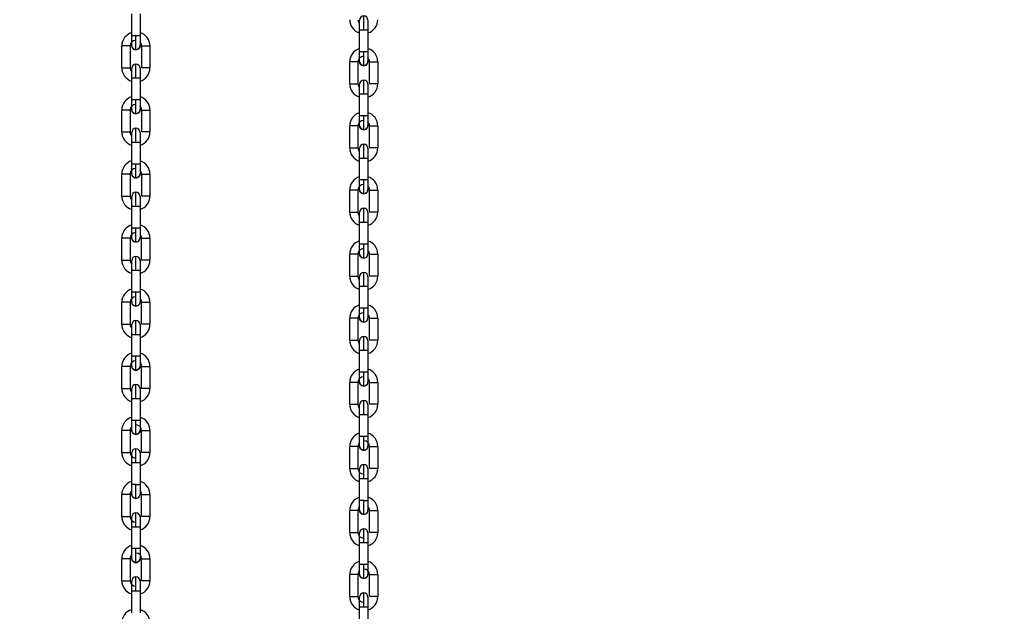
# Model space of a CAD drawing. Header units: inches. Extents: x 170 to 288, y 234 to 248.
# Tile 439 of 480: x 260.326 to 260.95, y 242.446 to 242.821. Entities that reach past the tile are written whole.
import ezdxf

# ---------------------------------------------------------------- set-up
doc = ezdxf.new("R2010")
doc.units = ezdxf.units.IN
doc.header["$LTSCALE"] = 0.25
doc.header["$MEASUREMENT"] = 0
doc.layers.add('ANNOTATIONS', color=1, linetype='Continuous')
doc.layers.add('STANDARD Z GUIDE MOTOR RH', color=7, linetype='Continuous')
doc.styles.add('ARIAL', font='arial.ttf', dxfattribs={"height": 0.09375})
doc.dimstyles.new('STANDARD$0', dxfattribs={"dimtxt": 0.09375, "dimasz": 0.09375, "dimexe": 0.03125, "dimexo": 0.046875, "dimgap": 0.09, "dimtad": 0, "dimtih": 1, "dimtoh": 1, "dimdec": 4, "dimzin": 0, "dimdsep": 46, "dimtxsty": 'ARIAL', "dimcen": 0.09, "dimadec": 0, "dimazin": 0, "dimtfac": 1, "dimtdec": 4, "dimtofl": 0, "dimtmove": 0, "dimatfit": 1, "dimfxl": 1, "dimtolj": 1, "dimtzin": 0, "dimarcsym": 0})

# ---------------------------------------------------------------- blocks, each defined once
blk = doc.blocks.new('*D53')
at = {"layer": 'ANNOTATIONS', "color": 0, "lineweight": -2, "transparency": 16777216}
for p, q in [((259.74769, 244.14378), (261.46263, 244.14378)), ((261.43138, 244.05003), (261.43138, 242.35904)), ((261.43138, 240.23319), (261.43138, 241.92418)), ((260.15394, 240.13944), (261.46263, 240.13944))]:
    blk.add_line(p, q, dxfattribs=at)
at = {"layer": 'ANNOTATIONS', "color": 0, "transparency": 16777216}
for points in [[(261.41575, 244.05003), (261.447, 244.05003), (261.43138, 244.14378)], [(261.41575, 240.23319), (261.447, 240.23319), (261.43138, 240.13944)]]:
    blk.add_solid(points, dxfattribs=at)
at = {"layer": 'defpoints', "color": 0, "transparency": 16777216}
for p in [(259.70081, 244.14378), (261.43138, 244.14378), (260.10706, 240.13944)]:
    blk.add_point(p, dxfattribs=at)
at = {"layer": 'ANNOTATIONS', "color": 0, "transparency": 16777216, "insert": (261.43138, 242.14161), "char_height": 0.09375, "attachment_point": 5, "style": 'ARIAL'}
blk.add_mtext('\\A1;OPENING \\PHEIGHT', dxfattribs=at)

msp = doc.modelspace()

# ---------------------------------------------------------------- linework, layer by layer
at = {"layer": 'STANDARD Z GUIDE MOTOR RH'}
for p, q in [((260.39659, 242.81056), (260.39659, 242.82447)), ((260.40184, 242.82447), (260.40184, 242.81056)), ((260.54118, 242.80046), (260.54118, 242.81437)), ((260.54118, 242.81437), (260.54481, 242.81437)), ((260.54643, 242.81437), (260.54643, 242.80046)), ((260.39029, 242.79023), (260.39029, 242.80414)), ((260.39554, 242.80414), (260.39554, 242.79023)), ((260.40289, 242.79023), (260.40289, 242.80414)), ((260.40814, 242.80414), (260.40814, 242.79023)), ((260.53488, 242.78013), (260.53488, 242.79404)), ((260.54013, 242.79404), (260.54013, 242.78013)), ((260.54748, 242.78013), (260.54748, 242.79404)), ((260.55273, 242.79404), (260.55273, 242.78013)), ((260.39659, 242.78772), (260.39659, 242.78998)), ((260.39659, 242.7699), (260.39659, 242.78381)), ((260.39659, 242.78381), (260.39921, 242.78381)), ((260.40184, 242.78381), (260.40184, 242.7699)), ((260.54118, 242.77761), (260.54118, 242.77987)), ((260.54118, 242.7598), (260.54118, 242.77371)), ((260.54118, 242.77371), (260.5438, 242.77371)), ((260.54643, 242.77371), (260.54643, 242.7598)), ((260.39029, 242.74957), (260.39029, 242.76348)), ((260.39554, 242.76348), (260.39554, 242.74957)), ((260.40289, 242.74957), (260.40289, 242.76348)), ((260.40814, 242.76348), (260.40814, 242.74957)), ((260.53488, 242.73946), (260.53488, 242.75338)), ((260.54013, 242.75338), (260.54013, 242.73946)), ((260.54748, 242.73946), (260.54748, 242.75338)), ((260.55273, 242.75338), (260.55273, 242.73946)), ((260.39659, 242.72924), (260.39659, 242.74315)), ((260.40184, 242.74315), (260.40184, 242.72924)), ((260.40022, 242.72924), (260.39659, 242.72924)), ((260.54118, 242.71913), (260.54118, 242.73304)), ((260.54643, 242.73304), (260.54643, 242.71913)), ((260.39029, 242.70891), (260.39029, 242.72282)), ((260.39554, 242.72282), (260.39554, 242.70891)), ((260.40289, 242.70891), (260.40289, 242.72282)), ((260.40814, 242.72282), (260.40813, 242.70891)), ((260.54481, 242.71913), (260.54118, 242.71913)), ((260.53488, 242.6988), (260.53488, 242.71271)), ((260.54013, 242.71271), (260.54013, 242.6988)), ((260.54748, 242.6988), (260.54748, 242.71271)), ((260.55273, 242.71271), (260.55273, 242.6988)), ((260.40184, 242.70485), (260.40184, 242.70369)), ((260.39659, 242.68858), (260.39659, 242.70249)), ((260.40184, 242.70249), (260.40183, 242.68858)), ((260.54118, 242.67847), (260.54118, 242.69238)), ((260.54643, 242.69474), (260.54643, 242.69359)), ((260.54643, 242.69238), (260.54643, 242.67847)), ((260.40021, 242.68858), (260.39659, 242.68858)), ((260.39029, 242.66825), (260.39029, 242.68216)), ((260.39554, 242.68216), (260.39554, 242.66825)), ((260.40288, 242.66825), (260.40288, 242.68216)), ((260.40813, 242.68216), (260.40813, 242.66825)), ((260.54481, 242.67847), (260.54118, 242.67847)), ((260.53488, 242.65814), (260.53488, 242.67205)), ((260.54013, 242.67205), (260.54013, 242.65814)), ((260.54748, 242.65814), (260.54748, 242.67205)), ((260.55273, 242.67205), (260.55273, 242.65814)), ((260.39658, 242.64792), (260.39659, 242.66183)), ((260.39659, 242.66183), (260.40021, 242.66183)), ((260.40183, 242.66183), (260.40183, 242.64792)), ((260.39921, 242.64792), (260.39658, 242.64792)), ((260.54118, 242.63781), (260.54118, 242.65172)), ((260.54118, 242.65172), (260.54481, 242.65172)), ((260.54643, 242.65172), (260.54643, 242.63781)), ((260.39029, 242.62759), (260.39029, 242.6415)), ((260.39553, 242.6415), (260.39553, 242.62759)), ((260.40288, 242.62759), (260.40288, 242.6415)), ((260.40813, 242.6415), (260.40813, 242.62759)), ((260.5438, 242.63781), (260.54118, 242.63781)), ((260.53488, 242.61748), (260.53488, 242.63139)), ((260.54013, 242.63139), (260.54013, 242.61748)), ((260.54748, 242.61748), (260.54748, 242.63139)), ((260.55272, 242.63139), (260.55272, 242.61748)), ((260.39658, 242.60726), (260.39658, 242.62117)), ((260.39658, 242.62117), (260.40021, 242.62117)), ((260.40183, 242.62117), (260.40183, 242.60726)), ((260.54118, 242.59715), (260.54118, 242.61106)), ((260.54118, 242.61106), (260.5448, 242.61106)), ((260.54643, 242.61106), (260.54642, 242.59715)), ((260.39028, 242.58693), (260.39028, 242.60084)), ((260.39553, 242.60084), (260.39553, 242.58693)), ((260.40288, 242.58693), (260.40288, 242.60084)), ((260.40813, 242.60084), (260.40813, 242.58693)), ((260.53488, 242.57682), (260.53488, 242.59073)), ((260.54013, 242.59073), (260.54013, 242.57682)), ((260.54747, 242.57682), (260.54747, 242.59073)), ((260.55272, 242.59073), (260.55272, 242.57682)), ((260.39658, 242.5666), (260.39658, 242.58051)), ((260.39658, 242.58051), (260.40106, 242.58051)), ((260.40183, 242.58051), (260.40183, 242.5666)), ((260.39921, 242.5666), (260.39658, 242.5666)), ((260.54117, 242.55649), (260.54117, 242.5704)), ((260.54117, 242.5704), (260.54566, 242.5704)), ((260.54642, 242.5704), (260.54642, 242.55649)), ((260.39028, 242.54626), (260.39028, 242.56018)), ((260.39553, 242.56018), (260.39553, 242.54626)), ((260.40288, 242.54626), (260.40288, 242.56018)), ((260.40288, 242.56018), (260.40813, 242.56018)), ((260.40813, 242.56018), (260.40813, 242.54626)), ((260.5438, 242.55649), (260.54117, 242.55649)), ((260.53488, 242.53616), (260.53488, 242.55007)), ((260.54012, 242.55007), (260.54012, 242.53616)), ((260.54747, 242.53616), (260.54747, 242.55007)), ((260.54747, 242.55007), (260.55272, 242.55007)), ((260.55272, 242.55007), (260.55272, 242.53616)), ((260.39658, 242.52593), (260.39658, 242.53984)), ((260.39658, 242.53984), (260.40183, 242.53984)), ((260.40183, 242.53984), (260.40183, 242.52593)), ((260.54117, 242.51583), (260.54117, 242.52974)), ((260.54117, 242.52974), (260.54642, 242.52974)), ((260.54642, 242.52974), (260.54642, 242.51583)), ((260.39921, 242.52593), (260.39658, 242.52593)), ((260.39921, 242.52593), (260.40183, 242.52593)), ((260.39028, 242.5056), (260.39028, 242.51951)), ((260.39553, 242.51951), (260.39028, 242.51951)), ((260.39553, 242.51951), (260.39553, 242.5056)), ((260.40288, 242.5056), (260.40288, 242.51951)), ((260.40813, 242.51951), (260.40813, 242.5056)), ((260.5438, 242.51583), (260.54117, 242.51583)), ((260.5438, 242.51583), (260.54642, 242.51583)), ((260.40813, 242.5056), (260.40288, 242.5056)), ((260.53487, 242.4955), (260.53487, 242.50941)), ((260.54012, 242.50941), (260.53487, 242.50941)), ((260.54012, 242.50941), (260.54012, 242.4955)), ((260.54747, 242.4955), (260.54747, 242.50941)), ((260.55272, 242.50941), (260.55272, 242.4955)), ((260.39658, 242.48527), (260.39658, 242.49918)), ((260.39658, 242.49918), (260.40021, 242.49918)), ((260.40183, 242.49918), (260.40183, 242.48527)), ((260.54642, 242.49144), (260.54642, 242.49028)), ((260.55272, 242.4955), (260.54747, 242.4955)), ((260.40183, 242.48527), (260.39921, 242.48527)), ((260.54117, 242.47517), (260.54117, 242.48908)), ((260.54117, 242.48908), (260.5448, 242.48908)), ((260.54642, 242.48908), (260.54642, 242.47517)), ((260.39028, 242.46494), (260.39028, 242.47885)), ((260.39553, 242.47885), (260.39553, 242.46494)), ((260.40288, 242.46494), (260.40288, 242.47885)), ((260.40813, 242.47885), (260.40813, 242.46494)), ((260.54642, 242.47517), (260.5438, 242.47517)), ((260.53487, 242.45483), (260.53487, 242.46875)), ((260.54012, 242.46875), (260.54012, 242.45483)), ((260.54747, 242.45483), (260.54747, 242.46875)), ((260.55272, 242.46875), (260.55272, 242.45483)), ((260.39658, 242.46242), (260.39658, 242.46469)), ((260.39658, 242.44461), (260.39658, 242.45852)), ((260.39658, 242.45852), (260.40163, 242.45852)), ((260.40183, 242.45852), (260.40183, 242.44461)), ((260.54117, 242.45232), (260.54117, 242.45458)), ((260.54117, 242.4345), (260.54117, 242.44841)), ((260.54117, 242.44841), (260.54622, 242.44841)), ((260.54642, 242.44841), (260.54642, 242.4345))]:
    msp.add_line(p, q, dxfattribs=at)
at = {"layer": 'STANDARD Z GUIDE MOTOR RH', "flags": 128}
for points in [[(260.5438, 242.81437), (260.5438, 242.81773), (260.5438, 242.81925), (260.5438, 242.82168), (260.5438, 242.82249), (260.5438, 242.82316)], [(260.54118, 242.8195), (260.54118, 242.82007), (260.54118, 242.82054)], [(260.54118, 242.81437), (260.54118, 242.81557), (260.54118, 242.81673), (260.54118, 242.8195)], [(260.54643, 242.82054), (260.54643, 242.82042), (260.54643, 242.82007), (260.54643, 242.81673)], [(260.54643, 242.81673), (260.54643, 242.81557), (260.54643, 242.81437)], [(260.39659, 242.8044), (260.39659, 242.8062), (260.39659, 242.80714), (260.39659, 242.80936), (260.39659, 242.81056)], [(260.39921, 242.81056), (260.39821, 242.81056), (260.39659, 242.81056)], [(260.39921, 242.80177), (260.39921, 242.80435), (260.39921, 242.80568), (260.39921, 242.80885), (260.39921, 242.81056)], [(260.40184, 242.81056), (260.40164, 242.81056), (260.40107, 242.81056), (260.39921, 242.81056)], [(260.40184, 242.81056), (260.40184, 242.8082), (260.40184, 242.80714), (260.40184, 242.8044)], [(260.54481, 242.81437), (260.54566, 242.81437), (260.54643, 242.81437)], [(260.39554, 242.80414), (260.39392, 242.80414), (260.39291, 242.80414), (260.39029, 242.80414)], [(260.39921, 242.80177), (260.39821, 242.80197), (260.39736, 242.80254), (260.39679, 242.80339), (260.39659, 242.8044)], [(260.40184, 242.8044), (260.40164, 242.80339), (260.40107, 242.80254), (260.40022, 242.80197), (260.39921, 242.80177)], [(260.40289, 242.80414), (260.40451, 242.80414), (260.40551, 242.80414), (260.40737, 242.80414), (260.40794, 242.80414), (260.40814, 242.80414)], [(260.54118, 242.79429), (260.54118, 242.7961), (260.54118, 242.79703), (260.54118, 242.79925), (260.54118, 242.80046)], [(260.5438, 242.80046), (260.5428, 242.80046), (260.54118, 242.80046)], [(260.5438, 242.79166), (260.5438, 242.79424), (260.5438, 242.79557), (260.5438, 242.79874), (260.5438, 242.80046)], [(260.54643, 242.80046), (260.54623, 242.80046), (260.54566, 242.80046), (260.5438, 242.80046)], [(260.54643, 242.80046), (260.54643, 242.7981), (260.54643, 242.79703), (260.54643, 242.79429)], [(260.39921, 242.78381), (260.39921, 242.78553), (260.39921, 242.78718), (260.39921, 242.7887), (260.39921, 242.79003), (260.39921, 242.79261)], [(260.54013, 242.79404), (260.53851, 242.79404), (260.53751, 242.79404), (260.53488, 242.79404)], [(260.5438, 242.79166), (260.5428, 242.79186), (260.54195, 242.79243), (260.54138, 242.79328), (260.54118, 242.79429)], [(260.54643, 242.79429), (260.54623, 242.79328), (260.54566, 242.79243), (260.54481, 242.79186), (260.5438, 242.79166)], [(260.54748, 242.79404), (260.5491, 242.79404), (260.5501, 242.79404), (260.55196, 242.79404), (260.55253, 242.79404), (260.55273, 242.79404)], [(260.39029, 242.79023), (260.39049, 242.79023), (260.39106, 242.79023), (260.39191, 242.79023), (260.39477, 242.79023), (260.39534, 242.79023), (260.39554, 242.79023)], [(260.39659, 242.78381), (260.39659, 242.78724), (260.39659, 242.78817)], [(260.40184, 242.78998), (260.40184, 242.78817), (260.40184, 242.78724), (260.40184, 242.78502)], [(260.40184, 242.78502), (260.40184, 242.78381)], [(260.40814, 242.79023), (260.40737, 242.79023), (260.40652, 242.79023), (260.40289, 242.79023)], [(260.39921, 242.78381), (260.40022, 242.78381), (260.40164, 242.78381), (260.40184, 242.78381)], [(260.53488, 242.78013), (260.53508, 242.78013), (260.53565, 242.78013), (260.5365, 242.78013), (260.53936, 242.78013), (260.53993, 242.78013), (260.54013, 242.78013)], [(260.5438, 242.77371), (260.5438, 242.77542), (260.5438, 242.77707), (260.5438, 242.77859), (260.5438, 242.77992), (260.5438, 242.7825)], [(260.54643, 242.77987), (260.54643, 242.77807), (260.54643, 242.77713)], [(260.55273, 242.78013), (260.55196, 242.78013), (260.55111, 242.78013), (260.54748, 242.78013)], [(260.54118, 242.77371), (260.54118, 242.77713), (260.54118, 242.77807)], [(260.5438, 242.77371), (260.54481, 242.77371), (260.54623, 242.77371), (260.54643, 242.77371)], [(260.54643, 242.77713), (260.54643, 242.77491), (260.54643, 242.77371)], [(260.39659, 242.76373), (260.39659, 242.7642), (260.39659, 242.76477), (260.39659, 242.76754), (260.39659, 242.7687), (260.39659, 242.7699)], [(260.40107, 242.7699), (260.39821, 242.7699), (260.39736, 242.7699), (260.39679, 242.7699), (260.39659, 242.7699)], [(260.39921, 242.76111), (260.39921, 242.76259), (260.39921, 242.76369), (260.39921, 242.76654), (260.39921, 242.76819), (260.39921, 242.7699)], [(260.40184, 242.7699), (260.40164, 242.7699), (260.40107, 242.7699)], [(260.40184, 242.7699), (260.40184, 242.7687), (260.40184, 242.76554), (260.40184, 242.76477), (260.40184, 242.76373)], [(260.39554, 242.76348), (260.39534, 242.76348), (260.39392, 242.76348), (260.39291, 242.76348), (260.39029, 242.76348)], [(260.39921, 242.76111), (260.39821, 242.76131), (260.39736, 242.76188), (260.39679, 242.76273), (260.39659, 242.76373)], [(260.40184, 242.76373), (260.40164, 242.76273), (260.40107, 242.76188), (260.40022, 242.76131), (260.39921, 242.76111)], [(260.40289, 242.76348), (260.40309, 242.76348), (260.40366, 242.76348), (260.40451, 242.76348), (260.40737, 242.76348), (260.40794, 242.76348), (260.40814, 242.76348)], [(260.54118, 242.75363), (260.54118, 242.7541), (260.54118, 242.75467), (260.54118, 242.75744), (260.54118, 242.75859), (260.54118, 242.7598)], [(260.54566, 242.7598), (260.5428, 242.7598), (260.54195, 242.7598), (260.54138, 242.7598), (260.54118, 242.7598)], [(260.5438, 242.751), (260.5438, 242.75248), (260.5438, 242.75358), (260.5438, 242.75643), (260.5438, 242.75808), (260.5438, 242.7598)], [(260.54643, 242.7598), (260.54623, 242.7598), (260.54566, 242.7598)], [(260.54643, 242.7598), (260.54643, 242.75859), (260.54643, 242.75543), (260.54643, 242.75467), (260.54643, 242.75363)], [(260.54013, 242.75338), (260.53993, 242.75338), (260.53851, 242.75338), (260.5375, 242.75338), (260.53488, 242.75338)], [(260.5438, 242.751), (260.5428, 242.7512), (260.54195, 242.75177), (260.54138, 242.75262), (260.54118, 242.75363)], [(260.54643, 242.75363), (260.54623, 242.75262), (260.54566, 242.75177), (260.54481, 242.7512), (260.5438, 242.751)], [(260.54748, 242.75338), (260.54768, 242.75338), (260.54825, 242.75338), (260.5491, 242.75338), (260.55196, 242.75338), (260.55253, 242.75338), (260.55273, 242.75338)], [(260.39029, 242.74957), (260.39392, 242.74957), (260.39477, 242.74957), (260.39554, 242.74957)], [(260.39659, 242.7492), (260.39659, 242.74932)], [(260.39659, 242.74315), (260.39659, 242.74436), (260.39659, 242.74551), (260.39659, 242.7492)], [(260.39921, 242.74315), (260.39921, 242.74487), (260.39921, 242.74652), (260.39921, 242.74804), (260.39921, 242.75128), (260.39921, 242.75178), (260.39921, 242.75194)], [(260.40184, 242.74932), (260.40184, 242.74658), (260.40184, 242.74551), (260.40184, 242.74315)], [(260.40814, 242.74957), (260.40652, 242.74957), (260.40551, 242.74957), (260.40289, 242.74957)], [(260.39659, 242.74315), (260.39821, 242.74315), (260.39921, 242.74315)], [(260.39921, 242.74315), (260.40164, 242.74315), (260.40184, 242.74315)], [(260.5438, 242.73304), (260.5438, 242.73476), (260.5438, 242.73641), (260.5438, 242.73793), (260.5438, 242.74117), (260.5438, 242.74167), (260.5438, 242.74184)], [(260.53488, 242.73946), (260.53851, 242.73946), (260.53936, 242.73946), (260.54013, 242.73946)], [(260.54118, 242.73909), (260.54118, 242.73921)], [(260.54118, 242.73304), (260.54118, 242.73425), (260.54118, 242.73541), (260.54118, 242.73909)], [(260.54643, 242.73921), (260.54643, 242.73647), (260.54643, 242.7354), (260.54643, 242.73304)], [(260.55273, 242.73946), (260.55111, 242.73946), (260.5501, 242.73946), (260.54748, 242.73946)], [(260.39659, 242.72307), (260.39659, 242.72581), (260.39659, 242.72688), (260.39659, 242.72924)], [(260.39921, 242.72045), (260.39921, 242.72062), (260.39921, 242.72112), (260.39921, 242.72436), (260.39921, 242.72588), (260.39921, 242.72753), (260.39921, 242.72924)], [(260.40184, 242.72924), (260.40107, 242.72924), (260.40022, 242.72924)], [(260.40184, 242.72924), (260.40184, 242.72688), (260.40184, 242.72581), (260.40184, 242.72307)], [(260.54118, 242.73304), (260.5428, 242.73304), (260.5438, 242.73304)], [(260.5438, 242.73304), (260.54623, 242.73304), (260.54643, 242.73304)], [(260.39554, 242.72282), (260.39534, 242.72282), (260.39477, 242.72282), (260.39291, 242.72282), (260.39191, 242.72282), (260.39049, 242.72282), (260.39029, 242.72282)], [(260.39921, 242.72045), (260.39821, 242.72065), (260.39736, 242.72122), (260.39679, 242.72207), (260.39659, 242.72307)], [(260.40184, 242.72307), (260.40164, 242.72207), (260.40107, 242.72122), (260.40022, 242.72065), (260.39921, 242.72045)], [(260.40289, 242.72282), (260.40651, 242.72282), (260.40737, 242.72282), (260.40814, 242.72282)], [(260.54118, 242.71297), (260.54118, 242.71571), (260.54118, 242.71677), (260.54118, 242.71913)], [(260.5438, 242.71034), (260.5438, 242.71051), (260.5438, 242.71101), (260.5438, 242.71425), (260.5438, 242.71577), (260.5438, 242.71742), (260.5438, 242.71913)], [(260.54643, 242.71913), (260.54566, 242.71913), (260.54481, 242.71913)], [(260.54643, 242.71913), (260.54643, 242.71677), (260.54643, 242.71571), (260.54643, 242.71297)], [(260.39921, 242.70249), (260.39921, 242.70421), (260.39921, 242.70586), (260.39921, 242.70871), (260.39921, 242.7098), (260.39921, 242.71128)], [(260.54013, 242.71271), (260.53993, 242.71271), (260.53936, 242.71271), (260.5375, 242.71271), (260.5365, 242.71271), (260.53508, 242.71271), (260.53488, 242.71271)], [(260.5438, 242.71034), (260.5428, 242.71054), (260.54195, 242.71111), (260.54138, 242.71196), (260.54118, 242.71297)], [(260.54643, 242.71297), (260.54623, 242.71196), (260.54566, 242.71111), (260.54481, 242.71054), (260.5438, 242.71034)], [(260.54748, 242.71271), (260.55111, 242.71271), (260.55196, 242.71271), (260.55273, 242.71271)], [(260.39029, 242.70891), (260.39392, 242.70891), (260.39477, 242.70891), (260.39554, 242.70891)], [(260.39659, 242.70762), (260.39659, 242.70866)], [(260.39659, 242.70249), (260.39659, 242.70369), (260.39659, 242.70685), (260.39659, 242.70762)], [(260.40184, 242.70866), (260.40184, 242.70819), (260.40184, 242.70762)], [(260.40184, 242.70762), (260.40184, 242.70485)], [(260.40184, 242.70369), (260.40184, 242.70249)], [(260.40813, 242.70891), (260.40793, 242.70891), (260.40651, 242.70891), (260.40551, 242.70891), (260.40289, 242.70891)], [(260.39659, 242.70249), (260.39679, 242.70249), (260.39821, 242.70249), (260.39921, 242.70249)], [(260.39921, 242.70249), (260.40107, 242.70249), (260.40164, 242.70249), (260.40184, 242.70249)], [(260.53488, 242.6988), (260.53851, 242.6988), (260.53936, 242.6988), (260.54013, 242.6988)], [(260.54118, 242.69751), (260.54118, 242.69855)], [(260.54118, 242.69238), (260.54118, 242.69359), (260.54118, 242.69674), (260.54118, 242.69751)], [(260.5438, 242.69238), (260.5438, 242.6941), (260.5438, 242.69575), (260.5438, 242.6986), (260.5438, 242.69969), (260.5438, 242.70118)], [(260.54643, 242.69855), (260.54643, 242.69808)], [(260.54643, 242.69808), (260.54643, 242.69751), (260.54643, 242.69474)], [(260.55273, 242.6988), (260.55253, 242.6988), (260.55111, 242.6988), (260.5501, 242.6988), (260.54748, 242.6988)], [(260.54118, 242.69238), (260.54138, 242.69238), (260.5428, 242.69238), (260.5438, 242.69238)], [(260.5438, 242.69238), (260.54566, 242.69238), (260.54623, 242.69238), (260.54643, 242.69238)], [(260.54643, 242.69359), (260.54643, 242.69238)], [(260.39659, 242.68241), (260.39659, 242.68345), (260.39659, 242.68422), (260.39659, 242.68738), (260.39659, 242.68858)], [(260.39921, 242.67979), (260.39921, 242.68236), (260.39921, 242.68369), (260.39921, 242.68521), (260.39921, 242.68686), (260.39921, 242.68858)], [(260.40183, 242.68858), (260.40107, 242.68858), (260.40021, 242.68858)], [(260.40183, 242.68858), (260.40183, 242.68738), (260.40183, 242.68515), (260.40183, 242.68422), (260.40183, 242.68241)], [(260.39554, 242.68216), (260.39477, 242.68216), (260.39392, 242.68216), (260.39029, 242.68216)], [(260.39921, 242.67979), (260.39821, 242.67999), (260.39735, 242.68056), (260.39679, 242.68141), (260.39659, 242.68241)], [(260.40288, 242.68216), (260.40651, 242.68216), (260.40737, 242.68216), (260.40813, 242.68216)], [(260.54118, 242.6723), (260.54118, 242.67334), (260.54118, 242.67411), (260.54118, 242.67727), (260.54118, 242.67847)], [(260.5438, 242.66968), (260.5438, 242.67226), (260.5438, 242.67359), (260.5438, 242.67511), (260.5438, 242.67676), (260.5438, 242.67847)], [(260.54643, 242.67847), (260.54566, 242.67847), (260.54481, 242.67847)], [(260.54643, 242.67847), (260.54643, 242.67727), (260.54643, 242.67505), (260.54643, 242.67411), (260.54643, 242.6723)], [(260.5438, 242.66968), (260.5428, 242.66988), (260.54195, 242.67045), (260.54138, 242.6713), (260.54118, 242.6723)], [(260.39029, 242.66825), (260.39291, 242.66825), (260.39392, 242.66825), (260.39534, 242.66825), (260.39554, 242.66825)], [(260.39659, 242.66183), (260.39659, 242.66419), (260.39659, 242.66526), (260.39659, 242.668)], [(260.39921, 242.66183), (260.39921, 242.66354), (260.39921, 242.66671), (260.39921, 242.66805), (260.39921, 242.67062)], [(260.40183, 242.668), (260.40183, 242.66619)], [(260.40183, 242.66619), (260.40183, 242.66526)], [(260.40813, 242.66825), (260.40793, 242.66825), (260.40737, 242.66825), (260.40551, 242.66825), (260.4045, 242.66825), (260.40288, 242.66825)], [(260.54013, 242.67205), (260.53936, 242.67205), (260.53851, 242.67205), (260.53488, 242.67205)], [(260.54748, 242.67205), (260.55111, 242.67205), (260.55196, 242.67205), (260.55273, 242.67205)], [(260.40021, 242.66183), (260.40107, 242.66183), (260.40183, 242.66183)], [(260.40183, 242.66526), (260.40183, 242.66183)], [(260.5438, 242.65172), (260.5438, 242.65344), (260.5438, 242.65661), (260.5438, 242.65794), (260.5438, 242.66051)], [(260.53488, 242.65814), (260.5375, 242.65814), (260.53851, 242.65814), (260.53993, 242.65814), (260.54013, 242.65814)], [(260.54118, 242.65172), (260.54118, 242.65408), (260.54118, 242.65515), (260.54118, 242.65789)], [(260.54643, 242.65789), (260.54643, 242.65608)], [(260.54643, 242.65608), (260.54643, 242.65515)], [(260.54643, 242.65515), (260.54643, 242.65172)], [(260.55273, 242.65814), (260.55253, 242.65814), (260.55196, 242.65814), (260.5501, 242.65814), (260.5491, 242.65814), (260.54748, 242.65814)], [(260.39658, 242.64175), (260.39658, 242.64187), (260.39658, 242.64222), (260.39658, 242.64556), (260.39658, 242.64671), (260.39658, 242.64792)], [(260.39921, 242.63913), (260.39921, 242.63979), (260.39921, 242.64061), (260.39921, 242.64303), (260.39921, 242.64455), (260.39921, 242.64792)], [(260.40183, 242.64792), (260.40163, 242.64792), (260.40021, 242.64792), (260.39921, 242.64792)], [(260.40183, 242.64792), (260.40183, 242.64671), (260.40183, 242.64556), (260.40183, 242.64279), (260.40183, 242.64222), (260.40183, 242.64175)], [(260.54481, 242.65172), (260.54566, 242.65172), (260.54643, 242.65172)], [(260.39553, 242.6415), (260.39477, 242.6415), (260.39391, 242.6415), (260.39029, 242.6415)], [(260.39921, 242.63913), (260.39821, 242.63933), (260.39735, 242.63989), (260.39678, 242.64075), (260.39658, 242.64175)], [(260.40288, 242.6415), (260.40551, 242.6415), (260.40651, 242.6415), (260.40793, 242.6415), (260.40813, 242.6415)], [(260.54118, 242.63164), (260.54118, 242.63176), (260.54118, 242.63211), (260.54118, 242.63545), (260.54118, 242.63661), (260.54118, 242.63781)], [(260.5438, 242.62902), (260.5438, 242.62969), (260.5438, 242.6305), (260.5438, 242.63293), (260.5438, 242.63445), (260.5438, 242.63781)], [(260.54643, 242.63781), (260.54623, 242.63781), (260.54481, 242.63781), (260.5438, 242.63781)], [(260.54643, 242.63781), (260.54643, 242.63661), (260.54643, 242.63545), (260.54643, 242.63268), (260.54643, 242.63211), (260.54643, 242.63164)], [(260.39921, 242.62117), (260.39921, 242.62288), (260.39921, 242.62453), (260.39921, 242.62605), (260.39921, 242.62848), (260.39921, 242.62929), (260.39921, 242.62996)], [(260.54013, 242.63139), (260.53936, 242.63139), (260.53851, 242.63139), (260.53488, 242.63139)], [(260.5438, 242.62902), (260.5428, 242.62922), (260.54194, 242.62979), (260.54138, 242.63064), (260.54118, 242.63164)], [(260.54748, 242.63139), (260.5501, 242.63139), (260.5511, 242.63139), (260.55252, 242.63139), (260.55272, 242.63139)], [(260.39029, 242.62759), (260.39191, 242.62759), (260.39291, 242.62759), (260.39533, 242.62759), (260.39553, 242.62759)], [(260.39658, 242.6263), (260.39658, 242.62687), (260.39658, 242.62734)], [(260.39658, 242.62117), (260.39658, 242.62237), (260.39658, 242.62353), (260.39658, 242.6263)], [(260.40183, 242.62734), (260.40183, 242.62722), (260.40183, 242.62687)], [(260.40183, 242.62687), (260.40183, 242.62353)], [(260.40183, 242.62353), (260.40183, 242.62237)], [(260.40183, 242.62237), (260.40183, 242.62117)], [(260.40813, 242.62759), (260.40793, 242.62759), (260.40736, 242.62759), (260.4045, 242.62759), (260.40365, 242.62759), (260.40308, 242.62759), (260.40288, 242.62759)], [(260.40021, 242.62117), (260.40106, 242.62117), (260.40183, 242.62117)], [(260.53488, 242.61748), (260.5365, 242.61748), (260.5375, 242.61748), (260.53993, 242.61748), (260.54013, 242.61748)], [(260.54118, 242.61619), (260.54118, 242.61676), (260.54118, 242.61723)], [(260.54118, 242.61106), (260.54118, 242.61226), (260.54118, 242.61342), (260.54118, 242.61619)], [(260.5438, 242.61106), (260.5438, 242.61278), (260.5438, 242.61443), (260.5438, 242.61595), (260.5438, 242.61837), (260.5438, 242.61918), (260.5438, 242.61985)], [(260.54643, 242.61723), (260.54643, 242.61711)], [(260.54643, 242.61711), (260.54643, 242.61676), (260.54643, 242.61342)], [(260.55272, 242.61748), (260.55252, 242.61748), (260.55196, 242.61748), (260.5491, 242.61748), (260.54824, 242.61748), (260.54767, 242.61748), (260.54748, 242.61748)], [(260.5448, 242.61106), (260.54566, 242.61106), (260.54643, 242.61106)], [(260.54643, 242.61342), (260.54643, 242.61226), (260.54643, 242.61106)], [(260.39658, 242.60109), (260.39658, 242.6029), (260.39658, 242.60383), (260.39658, 242.60726)], [(260.39921, 242.60726), (260.3982, 242.60726), (260.39658, 242.60726)], [(260.39921, 242.59846), (260.39921, 242.60104), (260.39921, 242.60237), (260.39921, 242.60554), (260.39921, 242.60726)], [(260.40183, 242.60726), (260.40163, 242.60726), (260.40106, 242.60726), (260.39921, 242.60726)], [(260.40183, 242.60726), (260.40183, 242.6049), (260.40183, 242.60383), (260.40183, 242.60109)], [(260.39553, 242.60084), (260.39391, 242.60084), (260.39291, 242.60084), (260.39028, 242.60084)], [(260.39921, 242.59846), (260.3982, 242.59866), (260.39735, 242.59923), (260.39678, 242.60008), (260.39658, 242.60109)], [(260.40183, 242.60109), (260.40163, 242.60008), (260.40106, 242.59923), (260.40021, 242.59866), (260.39921, 242.59846)], [(260.40288, 242.60084), (260.4045, 242.60084), (260.40551, 242.60084), (260.40793, 242.60084), (260.40813, 242.60084)], [(260.54118, 242.59098), (260.54118, 242.59279), (260.54118, 242.59372), (260.54118, 242.59715)], [(260.5438, 242.59715), (260.5428, 242.59715), (260.54118, 242.59715)], [(260.5438, 242.58836), (260.5428, 242.58856), (260.54194, 242.58913), (260.54138, 242.58998), (260.54118, 242.59098)], [(260.5438, 242.58836), (260.5438, 242.59093), (260.5438, 242.59226), (260.5438, 242.59543), (260.5438, 242.59715)], [(260.54642, 242.59715), (260.54623, 242.59715), (260.54566, 242.59715), (260.5438, 242.59715)], [(260.54642, 242.59098), (260.54622, 242.58998), (260.54566, 242.58913), (260.5448, 242.58856), (260.5438, 242.58836)], [(260.54642, 242.59715), (260.54642, 242.59479), (260.54642, 242.59372), (260.54642, 242.59098)], [(260.39028, 242.58693), (260.39048, 242.58693), (260.39105, 242.58693), (260.3919, 242.58693), (260.39477, 242.58693), (260.39533, 242.58693), (260.39553, 242.58693)], [(260.39658, 242.58441), (260.39658, 242.58487), (260.39658, 242.58667)], [(260.39658, 242.58051), (260.39658, 242.58171), (260.39658, 242.58393), (260.39658, 242.58487)], [(260.39921, 242.58051), (260.39921, 242.58222), (260.39921, 242.58387), (260.39921, 242.58672), (260.39921, 242.58782), (260.39921, 242.5893)], [(260.40183, 242.58667), (260.40183, 242.58563), (260.40183, 242.58487), (260.40183, 242.58171), (260.40183, 242.58051)], [(260.40813, 242.58693), (260.40736, 242.58693), (260.40651, 242.58693), (260.40288, 242.58693)], [(260.54013, 242.59073), (260.53851, 242.59073), (260.5375, 242.59073), (260.53488, 242.59073)], [(260.54747, 242.59073), (260.54909, 242.59073), (260.5501, 242.59073), (260.55252, 242.59073), (260.55272, 242.59073)], [(260.40106, 242.58051), (260.40163, 242.58051), (260.40183, 242.58051)], [(260.5438, 242.5704), (260.5438, 242.57211), (260.5438, 242.57376), (260.5438, 242.57662), (260.5438, 242.57771), (260.5438, 242.57919)], [(260.53488, 242.57682), (260.53508, 242.57682), (260.53564, 242.57682), (260.5365, 242.57682), (260.53936, 242.57682), (260.53993, 242.57682), (260.54013, 242.57682)], [(260.54117, 242.5743), (260.54117, 242.57476), (260.54117, 242.57657)], [(260.54117, 242.5704), (260.54117, 242.5716), (260.54117, 242.57383), (260.54117, 242.57476)], [(260.54642, 242.57657), (260.54642, 242.57553), (260.54642, 242.57476), (260.54642, 242.5716), (260.54642, 242.5704)], [(260.55272, 242.57682), (260.55195, 242.57682), (260.5511, 242.57682), (260.54747, 242.57682)], [(260.39658, 242.56043), (260.39658, 242.56147), (260.39658, 242.56223), (260.39658, 242.56539), (260.39658, 242.5666)], [(260.39921, 242.5578), (260.39921, 242.55928), (260.39921, 242.56038), (260.39921, 242.56323), (260.39921, 242.56488), (260.39921, 242.5666)], [(260.40183, 242.5666), (260.40021, 242.5666), (260.39921, 242.5666)], [(260.40183, 242.5666), (260.40183, 242.56539), (260.40183, 242.56223), (260.40183, 242.56147), (260.40183, 242.56043)], [(260.54566, 242.5704), (260.54622, 242.5704), (260.54642, 242.5704)], [(260.39553, 242.56018), (260.39476, 242.56018), (260.39391, 242.56018), (260.39028, 242.56018)], [(260.39921, 242.5578), (260.3982, 242.558), (260.39735, 242.55857), (260.39678, 242.55942), (260.39658, 242.56043)], [(260.40183, 242.56043), (260.40163, 242.55942), (260.40106, 242.55857), (260.40021, 242.558), (260.39921, 242.5578)], [(260.54117, 242.55032), (260.54117, 242.55136), (260.54117, 242.55213), (260.54117, 242.55529), (260.54117, 242.55649)], [(260.5438, 242.5477), (260.5438, 242.54918), (260.5438, 242.55027), (260.5438, 242.55312), (260.5438, 242.55477), (260.5438, 242.55649)], [(260.54642, 242.55649), (260.5448, 242.55649), (260.5438, 242.55649)], [(260.54642, 242.55649), (260.54642, 242.55528), (260.54642, 242.55213), (260.54642, 242.55136), (260.54642, 242.55032)], [(260.39921, 242.53984), (260.39921, 242.54156), (260.39921, 242.54321), (260.39921, 242.54473), (260.39921, 242.54797), (260.39921, 242.54847), (260.39921, 242.54864)], [(260.54012, 242.55007), (260.53936, 242.55007), (260.5385, 242.55007), (260.53488, 242.55007)], [(260.5438, 242.5477), (260.54279, 242.5479), (260.54194, 242.54846), (260.54137, 242.54932), (260.54117, 242.55032)], [(260.54642, 242.55032), (260.54622, 242.54932), (260.54566, 242.54846), (260.5448, 242.5479), (260.5438, 242.5477)], [(260.39028, 242.54626), (260.39291, 242.54626), (260.39391, 242.54626), (260.39553, 242.54626)], [(260.39658, 242.53984), (260.39658, 242.54221), (260.39658, 242.54327), (260.39658, 242.54601)], [(260.40183, 242.54601), (260.40183, 242.54327), (260.40183, 242.5422), (260.40183, 242.53984)], [(260.40813, 242.54626), (260.40793, 242.54626), (260.40736, 242.54626), (260.40288, 242.54626)], [(260.53488, 242.53616), (260.5375, 242.53616), (260.5385, 242.53616), (260.54012, 242.53616)], [(260.54117, 242.52974), (260.54117, 242.5321), (260.54117, 242.53316), (260.54117, 242.53591)], [(260.5438, 242.52974), (260.5438, 242.53145), (260.5438, 242.5331), (260.5438, 242.53462), (260.5438, 242.53786), (260.5438, 242.53836), (260.5438, 242.53853)], [(260.54642, 242.53591), (260.54642, 242.53316), (260.54642, 242.5321), (260.54642, 242.52974)], [(260.55272, 242.53616), (260.55252, 242.53616), (260.55195, 242.53616), (260.54747, 242.53616)], [(260.39658, 242.51977), (260.39658, 242.52251), (260.39658, 242.52357), (260.39658, 242.52593)], [(260.39921, 242.51714), (260.39921, 242.51731), (260.39921, 242.51781), (260.39921, 242.52105), (260.39921, 242.52257), (260.39921, 242.52422), (260.39921, 242.52593)], [(260.40183, 242.52593), (260.40183, 242.52473), (260.40183, 242.52357), (260.40183, 242.52024), (260.40183, 242.51988), (260.40183, 242.51977)], [(260.39921, 242.51714), (260.3982, 242.51734), (260.39735, 242.51791), (260.39678, 242.51876), (260.39658, 242.51977)], [(260.40288, 242.51951), (260.40551, 242.51951), (260.40651, 242.51951), (260.40813, 242.51951)], [(260.54117, 242.50966), (260.54117, 242.5124), (260.54117, 242.51347), (260.54117, 242.51583)], [(260.5438, 242.50703), (260.5438, 242.5072), (260.5438, 242.5077), (260.5438, 242.51094), (260.5438, 242.51246), (260.5438, 242.51411), (260.5438, 242.51583)], [(260.54642, 242.51583), (260.54642, 242.51462), (260.54642, 242.51347), (260.54642, 242.51013), (260.54642, 242.50978), (260.54642, 242.50966)], [(260.39028, 242.5056), (260.39476, 242.5056), (260.39533, 242.5056), (260.39553, 242.5056)], [(260.39658, 242.50039), (260.39658, 242.50354), (260.39658, 242.50431), (260.39658, 242.50535)], [(260.39658, 242.50354), (260.39658, 242.50431)], [(260.39921, 242.49918), (260.39921, 242.5009), (260.39921, 242.50255), (260.39921, 242.5054), (260.39921, 242.50649), (260.39921, 242.50798)], [(260.40183, 242.50535), (260.40183, 242.50488), (260.40183, 242.50431), (260.40183, 242.50154), (260.40183, 242.50039)], [(260.40183, 242.50488), (260.40183, 242.50431)], [(260.5438, 242.50703), (260.54279, 242.50723), (260.54194, 242.5078), (260.54137, 242.50865), (260.54117, 242.50966)], [(260.54747, 242.50941), (260.5501, 242.50941), (260.5511, 242.50941), (260.55272, 242.50941)], [(260.39658, 242.49918), (260.39658, 242.50039)], [(260.40021, 242.49918), (260.40106, 242.49918), (260.40183, 242.49918)], [(260.40183, 242.50039), (260.40183, 242.49918)], [(260.5438, 242.48908), (260.5438, 242.49079), (260.5438, 242.49244), (260.5438, 242.49529), (260.5438, 242.49639), (260.5438, 242.49787)], [(260.53487, 242.4955), (260.53935, 242.4955), (260.53992, 242.4955), (260.54012, 242.4955)], [(260.54117, 242.49344), (260.54117, 242.4942), (260.54117, 242.49524)], [(260.54117, 242.49028), (260.54117, 242.49344), (260.54117, 242.4942)], [(260.54642, 242.49524), (260.54642, 242.49477), (260.54642, 242.4942)], [(260.54642, 242.49477), (260.54642, 242.4942), (260.54642, 242.49144)], [(260.39658, 242.4791), (260.39658, 242.48091), (260.39658, 242.48185), (260.39658, 242.48407), (260.39658, 242.48527)], [(260.39921, 242.48527), (260.3982, 242.48527), (260.39658, 242.48527)], [(260.39921, 242.47648), (260.39921, 242.47906), (260.39921, 242.48039), (260.39921, 242.48191), (260.39921, 242.48356), (260.39921, 242.48527)], [(260.40183, 242.48527), (260.40183, 242.48185), (260.40183, 242.48091), (260.40183, 242.4791)], [(260.54117, 242.48908), (260.54117, 242.49028)], [(260.5448, 242.48908), (260.54565, 242.48908), (260.54642, 242.48908)], [(260.54642, 242.49028), (260.54642, 242.48908)], [(260.39553, 242.47885), (260.39391, 242.47885), (260.39291, 242.47885), (260.39028, 242.47885)], [(260.39921, 242.47648), (260.3982, 242.47668), (260.39735, 242.47725), (260.39678, 242.4781), (260.39658, 242.4791)], [(260.40183, 242.4791), (260.40163, 242.4781), (260.40106, 242.47725), (260.40021, 242.47668), (260.39921, 242.47648)], [(260.40288, 242.47885), (260.40736, 242.47885), (260.40793, 242.47885), (260.40813, 242.47885)], [(260.54117, 242.469), (260.54117, 242.4708), (260.54117, 242.47174), (260.54117, 242.47396), (260.54117, 242.47517)], [(260.5438, 242.47517), (260.54279, 242.47517), (260.54117, 242.47517)], [(260.5438, 242.46637), (260.5438, 242.46895), (260.5438, 242.47028), (260.5438, 242.4718), (260.5438, 242.47345), (260.5438, 242.47517)], [(260.54642, 242.47517), (260.54642, 242.47174), (260.54642, 242.4708), (260.54642, 242.469)], [(260.39921, 242.45852), (260.39921, 242.46024), (260.39921, 242.46189), (260.39921, 242.46341), (260.39921, 242.46474), (260.39921, 242.46731)], [(260.54012, 242.46875), (260.5385, 242.46875), (260.5375, 242.46875), (260.53487, 242.46875)], [(260.5438, 242.46637), (260.54279, 242.46657), (260.54194, 242.46714), (260.54137, 242.46799), (260.54117, 242.469)], [(260.54642, 242.469), (260.54622, 242.46799), (260.54565, 242.46714), (260.5448, 242.46657), (260.5438, 242.46637)], [(260.54747, 242.46875), (260.55195, 242.46875), (260.55252, 242.46875), (260.55272, 242.46875)], [(260.39028, 242.46494), (260.39048, 242.46494), (260.39105, 242.46494), (260.3919, 242.46494), (260.39553, 242.46494)], [(260.39658, 242.45852), (260.39658, 242.46195), (260.39658, 242.46288)], [(260.40183, 242.46469), (260.40183, 242.46288), (260.40183, 242.46195), (260.40183, 242.45973), (260.40183, 242.45852)], [(260.40813, 242.46494), (260.40736, 242.46494), (260.40651, 242.46494), (260.40288, 242.46494)], [(260.40163, 242.45852), (260.40183, 242.45852)], [(260.53487, 242.45483), (260.53507, 242.45484), (260.53564, 242.45484), (260.53649, 242.45483), (260.54012, 242.45483)], [(260.5438, 242.44841), (260.5438, 242.45013), (260.5438, 242.45178), (260.5438, 242.4533), (260.5438, 242.45463), (260.5438, 242.45721)], [(260.54642, 242.45458), (260.54642, 242.45278), (260.54642, 242.45184), (260.54642, 242.44962), (260.54642, 242.44841)], [(260.55272, 242.45483), (260.55195, 242.45483), (260.5511, 242.45483), (260.54747, 242.45483)], [(260.54117, 242.44841), (260.54117, 242.45184), (260.54117, 242.45278)], [(260.54622, 242.44841), (260.54642, 242.44841)]]:
    msp.add_lwpolyline(points, dxfattribs=at)
at = {"layer": 'STANDARD Z GUIDE MOTOR RH'}
for centre, radius, start, end in [((260.5438, 242.82054), 0.00262, 359.97985, 179.97983), ((260.54367, 242.82079), 0.00879, 179.99883, 253.52472), ((260.54367, 242.82079), 0.00354, 179.99883, 225.27422), ((260.54394, 242.82079), 0.00879, 286.47294, 359.99883), ((260.39908, 242.80414), 0.00879, 106.4727, 179.99859), ((260.39934, 242.80414), 0.00879, 359.99883, 73.52472), ((260.39908, 242.80414), 0.00354, 89.99883, 179.99883), ((260.39921, 242.8044), 0.00262, 179.99883, 359.99884), ((260.39934, 242.80414), 0.00354, 359.99883, 45.27392), ((260.54367, 242.79404), 0.00879, 106.4727, 179.99859), ((260.54367, 242.79404), 0.00354, 89.99883, 179.99883), ((260.54394, 242.79404), 0.00879, 359.99883, 73.52472), ((260.39921, 242.78998), 0.00262, 359.97985, 179.97983), ((260.5438, 242.79429), 0.00262, 179.99883, 359.99884), ((260.54394, 242.79404), 0.00354, 359.99883, 45.27392), ((260.39908, 242.79023), 0.00879, 179.99883, 253.52472), ((260.39908, 242.79023), 0.00354, 179.99883, 225.27392), ((260.39934, 242.79023), 0.00879, 286.47294, 359.99883), ((260.54367, 242.78013), 0.00879, 179.99883, 253.52472), ((260.54367, 242.78013), 0.00354, 179.99883, 225.27392), ((260.5438, 242.77987), 0.00262, 359.97985, 179.97983), ((260.54394, 242.78013), 0.00879, 286.47294, 359.99883), ((260.39908, 242.76348), 0.00879, 106.4727, 179.99859), ((260.39908, 242.76348), 0.00354, 89.99883, 179.99883), ((260.39934, 242.76348), 0.00879, 359.99883, 73.52472), ((260.39934, 242.76348), 0.00354, 359.99883, 45.27405), ((260.39921, 242.76373), 0.00262, 179.99883, 359.99884), ((260.54367, 242.75338), 0.00879, 106.4727, 179.99859), ((260.54393, 242.75338), 0.00879, 359.99883, 73.52472), ((260.54367, 242.75338), 0.00354, 89.99883, 179.99883), ((260.5438, 242.75363), 0.00262, 179.99883, 359.99884), ((260.54393, 242.75338), 0.00354, 359.99883, 45.27405), ((260.39908, 242.74957), 0.00879, 179.99883, 253.52472), ((260.39908, 242.74957), 0.00354, 179.99883, 225.27407), ((260.39921, 242.74932), 0.00262, 359.97985, 179.97983), ((260.39934, 242.74957), 0.00879, 286.47294, 359.99883), ((260.5438, 242.73921), 0.00262, 359.97985, 179.97983), ((260.54367, 242.73946), 0.00879, 179.99883, 253.52472), ((260.54367, 242.73946), 0.00354, 179.99883, 225.27407), ((260.54393, 242.73946), 0.00879, 286.47294, 359.99883), ((260.39908, 242.72282), 0.00879, 106.4727, 179.99859), ((260.39934, 242.72282), 0.00879, 359.99883, 73.52472), ((260.39908, 242.72282), 0.00354, 89.99883, 179.99883), ((260.39921, 242.72307), 0.00262, 179.99883, 359.99884), ((260.39934, 242.72282), 0.00354, 359.99883, 45.27392), ((260.54367, 242.71271), 0.00879, 106.4727, 179.99859), ((260.54367, 242.71271), 0.00354, 89.99883, 179.99883), ((260.54393, 242.71271), 0.00879, 359.99883, 73.52472), ((260.39921, 242.70866), 0.00262, 359.97985, 179.97983), ((260.5438, 242.71297), 0.00262, 179.99883, 359.99884), ((260.54393, 242.71271), 0.00354, 359.99883, 45.27392), ((260.39908, 242.70891), 0.00879, 179.99883, 253.52472), ((260.39908, 242.70891), 0.00354, 179.99883, 225.27392), ((260.39934, 242.70891), 0.00879, 286.47294, 359.99883), ((260.54367, 242.6988), 0.00879, 179.99883, 253.52472), ((260.54367, 242.6988), 0.00354, 179.99883, 225.27392), ((260.5438, 242.69855), 0.00262, 359.97985, 179.97983), ((260.54393, 242.6988), 0.00879, 286.47294, 359.99883), ((260.39908, 242.68216), 0.00879, 106.4727, 179.99859), ((260.39908, 242.68216), 0.00354, 89.99883, 179.99883), ((260.39934, 242.68216), 0.00879, 359.99883, 73.52472), ((260.39934, 242.68216), 0.00354, 359.99883, 45.27392), ((260.39921, 242.68241), 0.00262, 179.99883, 359.99941), ((260.54367, 242.67205), 0.00879, 106.4727, 179.99859), ((260.54393, 242.67205), 0.00879, 359.99883, 73.52472), ((260.54367, 242.67205), 0.00354, 89.99883, 179.99883), ((260.5438, 242.6723), 0.00262, 179.99883, 359.99941), ((260.54393, 242.67205), 0.00354, 359.99883, 45.27392), ((260.39908, 242.66825), 0.00879, 179.99883, 253.52472), ((260.39908, 242.66825), 0.00354, 179.99883, 225.27407), ((260.39921, 242.668), 0.00262, 359.97985, 179.97983), ((260.39934, 242.66825), 0.00879, 286.47294, 359.99883), ((260.5438, 242.65789), 0.00262, 359.97985, 179.97983), ((260.54367, 242.65814), 0.00879, 179.99883, 253.52472), ((260.54367, 242.65814), 0.00354, 179.99883, 225.27407), ((260.54393, 242.65814), 0.00879, 286.47294, 359.99883), ((260.39908, 242.6415), 0.00879, 106.4727, 179.99859), ((260.39934, 242.6415), 0.00879, 359.99883, 73.52472), ((260.39908, 242.6415), 0.00354, 89.99883, 179.99883), ((260.39921, 242.64175), 0.00262, 179.99883, 359.99941), ((260.39934, 242.6415), 0.00354, 359.99883, 45.27392), ((260.54367, 242.63139), 0.00879, 106.4727, 179.99859), ((260.54367, 242.63139), 0.00354, 89.99883, 179.99883), ((260.54393, 242.63139), 0.00879, 359.99883, 73.52472), ((260.39921, 242.62734), 0.00262, 359.97985, 179.97983), ((260.5438, 242.63164), 0.00262, 179.99883, 359.99941), ((260.54393, 242.63139), 0.00354, 359.99883, 45.27392), ((260.39908, 242.62759), 0.00879, 179.99883, 253.52472), ((260.39908, 242.62759), 0.00354, 179.99883, 225.27392), ((260.39934, 242.62759), 0.00879, 286.47294, 359.99883), ((260.54367, 242.61748), 0.00879, 179.99883, 253.52472), ((260.54367, 242.61748), 0.00354, 179.99883, 225.27392), ((260.5438, 242.61723), 0.00262, 359.97985, 179.97983), ((260.54393, 242.61748), 0.00879, 286.47294, 359.99883), ((260.39908, 242.60084), 0.00879, 106.4727, 179.99859), ((260.39908, 242.60084), 0.00354, 89.99883, 179.99883), ((260.39934, 242.60084), 0.00879, 359.99883, 73.52472), ((260.39921, 242.60109), 0.00262, 179.99883, 359.99884), ((260.39934, 242.60084), 0.00354, 359.99883, 45.27392), ((260.54367, 242.59073), 0.00879, 106.4727, 179.99859), ((260.54393, 242.59073), 0.00879, 359.99883, 73.52472), ((260.54367, 242.59073), 0.00354, 89.99883, 179.99883), ((260.5438, 242.59098), 0.00262, 179.99883, 359.99884), ((260.54393, 242.59073), 0.00354, 359.99883, 45.27392), ((260.39908, 242.58693), 0.00879, 179.99883, 253.52472), ((260.39908, 242.58693), 0.00354, 179.99883, 225.27392), ((260.39921, 242.58667), 0.00262, 359.97985, 179.97983), ((260.39934, 242.58693), 0.00879, 286.47294, 359.99883), ((260.5438, 242.57657), 0.00262, 359.97985, 179.97983), ((260.54367, 242.57682), 0.00879, 179.99883, 253.52472), ((260.54367, 242.57682), 0.00354, 179.99883, 225.27392), ((260.54393, 242.57682), 0.00879, 286.47294, 359.99883), ((260.39908, 242.56018), 0.00879, 106.4727, 179.99859), ((260.39934, 242.56018), 0.00879, 359.99883, 73.52472), ((260.39908, 242.56018), 0.00354, 134.72374, 179.99883), ((260.39921, 242.56043), 0.00262, 179.99883, 359.99884), ((260.39934, 242.56018), 0.00354, 359.99883, 89.99883), ((260.54367, 242.55007), 0.00879, 106.4727, 179.99859), ((260.54393, 242.55007), 0.00354, 359.99883, 89.99883), ((260.54393, 242.55007), 0.00879, 359.99883, 73.52472), ((260.39921, 242.54601), 0.00262, 359.97985, 179.97983), ((260.54367, 242.55007), 0.00354, 134.72374, 179.99883), ((260.5438, 242.55032), 0.00262, 179.99883, 359.99884), ((260.39908, 242.54626), 0.00879, 179.99883, 253.52472), ((260.39908, 242.54626), 0.00354, 179.99883, 269.99883), ((260.39934, 242.54626), 0.00879, 286.47294, 359.99883), ((260.54367, 242.53616), 0.00879, 179.99883, 253.52472), ((260.54367, 242.53616), 0.00354, 179.99883, 269.99883), ((260.5438, 242.53591), 0.00262, 359.97985, 179.97983), ((260.54393, 242.53616), 0.00879, 286.47294, 359.99883), ((260.39908, 242.51951), 0.00879, 106.4727, 179.99859), ((260.39934, 242.51951), 0.00879, 359.99883, 73.52472), ((260.39908, 242.51951), 0.00354, 134.72374, 179.99883), ((260.39921, 242.51977), 0.00262, 179.99883, 359.99941), ((260.39934, 242.51951), 0.00354, 359.99883, 45.27423), ((260.54367, 242.50941), 0.00879, 106.4727, 179.99859), ((260.54393, 242.50941), 0.00879, 359.99883, 73.52472), ((260.54367, 242.50941), 0.00354, 134.72374, 179.99883), ((260.54393, 242.50941), 0.00354, 359.99883, 45.27423), ((260.39908, 242.5056), 0.00879, 179.99883, 253.52472), ((260.39908, 242.5056), 0.00354, 179.99883, 269.99883), ((260.39921, 242.50535), 0.00262, 359.97985, 179.97983), ((260.39934, 242.5056), 0.00879, 286.47294, 359.99883), ((260.5438, 242.50966), 0.00262, 179.99883, 359.99941), ((260.5438, 242.49524), 0.00262, 359.97985, 179.97983), ((260.54367, 242.4955), 0.00879, 179.99883, 253.52472), ((260.54367, 242.4955), 0.00354, 179.99883, 269.99883), ((260.54393, 242.4955), 0.00879, 286.47294, 359.99883), ((260.39907, 242.47885), 0.00879, 106.4727, 179.99859), ((260.39934, 242.47885), 0.00879, 359.99883, 73.52472), ((260.39907, 242.47885), 0.00354, 134.72374, 179.99883), ((260.39921, 242.4791), 0.00262, 179.99883, 359.99884), ((260.39934, 242.47885), 0.00354, 359.99883, 89.99883), ((260.54367, 242.46875), 0.00879, 106.4727, 179.99859), ((260.54393, 242.46875), 0.00354, 359.99883, 89.99883), ((260.54393, 242.46875), 0.00879, 359.99883, 73.52472), ((260.39921, 242.46469), 0.00262, 359.97985, 179.97983), ((260.54367, 242.46875), 0.00354, 134.72374, 179.99883), ((260.5438, 242.469), 0.00262, 179.99883, 359.99884), ((260.39907, 242.46494), 0.00879, 179.99883, 253.52472), ((260.39907, 242.46494), 0.00354, 179.99883, 269.99883), ((260.39934, 242.46494), 0.00879, 286.47294, 359.99883), ((260.54367, 242.45483), 0.00879, 179.99883, 253.52472), ((260.54367, 242.45483), 0.00354, 179.99883, 269.99883), ((260.5438, 242.45458), 0.00262, 359.97985, 179.97983), ((260.54393, 242.45483), 0.00879, 286.47294, 359.99883), ((260.39907, 242.43819), 0.00879, 106.4727, 179.99859), ((260.39934, 242.43819), 0.00879, 359.99883, 73.52472)]:
    msp.add_arc(centre, radius, start, end, dxfattribs=at)

# ---------------------------------------------------------------- dimensions: what is measured, and where the dimension line sits
at = {"layer": 'ANNOTATIONS'}
dim = msp.add_linear_dim(base=(261.43138, 244.14378), p1=(260.10706, 240.13944), p2=(259.70081, 244.14378), angle=90, text='OPENING \\PHEIGHT', dimstyle='STANDARD$0', dxfattribs=at)
dim.commit()
dim.dimension.update_dxf_attribs({"geometry": '*D53', "text_midpoint": (261.43138, 242.14161)})

doc.saveas('drawing.dxf')
